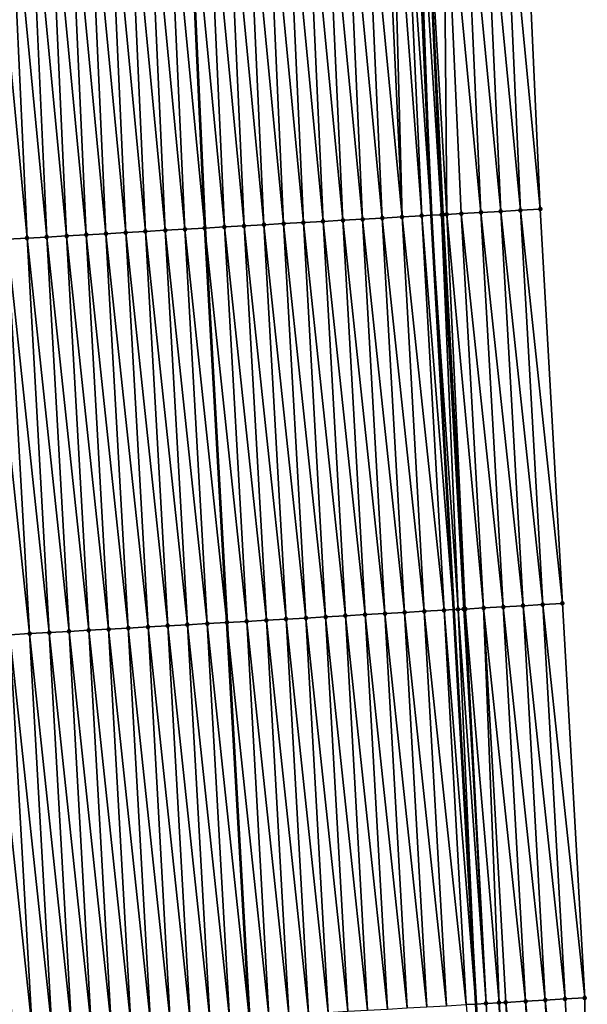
# Model space of a CAD drawing. Header units: feet. Extents: x 2007189 to 2022806, y 818621 to 837694.
# Tile 290 of 656: x 2011386 to 2011415, y 827948 to 827998. Entities that reach past the tile are written whole.
import ezdxf

# ---------------------------------------------------------------- set-up
doc = ezdxf.new("R2010")
doc.units = ezdxf.units.FT
doc.header["$MEASUREMENT"] = 0
for name, color, linetype, lineweight in [('EP_Travel Lane', 172, 'Continuous', 53), ('Road Shots', 141, 'Continuous', 100), ('Road X-Section', 40, 'Continuous', 13), ('STRIPING', 60, 'Continuous', 53)]:
    doc.layers.add(name, color=color, linetype=linetype, lineweight=lineweight)
doc.layers.add('I-77-MM17-21_SB-Surface-Border', color=7, linetype='Continuous')
doc.layers.add('I-77-MM17-21_SB-Surface-TIN', color=7, linetype='Continuous')

msp = doc.modelspace()

# ---------------------------------------------------------------- linework, layer by layer
at = {"layer": 'EP_Travel Lane'}
msp.add_polyline3d([(2011397.939057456, 828367.4224631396, 312.9877514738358), (2011398.175394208, 828347.4240335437, 312.9041139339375), (2011398.411730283, 828327.4256611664, 312.8067735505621), (2011398.64806757, 828307.4271862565, 312.7340147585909), (2011398.884402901, 828287.4288768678, 312.6215732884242), (2011399.120739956, 828267.4304215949, 312.5441065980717), (2011399.357075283, 828247.4321125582, 312.43159576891), (2011399.593409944, 828227.433859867, 312.3055614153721), (2011400.053553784, 828207.5798841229, 312.2280659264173), (2011400.492000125, 828187.5848934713, 312.1354620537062), (2011400.948185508, 828167.6201417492, 312.0286811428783), (2011401.429840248, 828147.6261371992, 311.9341730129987), (2011401.911495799, 828127.6320989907, 311.8506816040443), (2011402.393150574, 828107.6380929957, 311.756650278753), (2011402.87480602, 828087.6440591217, 311.6717712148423), (2011403.412898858, 828067.9120743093, 311.6149841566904), (2011404.246548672, 828047.9296452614, 311.5227583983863), (2011405.080201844, 828027.9471356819, 311.4490256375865), (2011405.913852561, 828007.9646849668, 311.3617676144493), (2011406.789648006, 827988.1625273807, 311.2636505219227), (2011407.916409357, 827968.1946914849, 311.1373132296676), (2011409.04316171, 827948.2270150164, 310.9846433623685), (2011410.169918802, 827928.2592545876, 310.8458249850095)], dxfattribs=at)
at = {"layer": 'I-77-MM17-21_SB-Surface-Border', "color": 3, "linetype": 'Continuous', "lineweight": -3}
msp.add_polyline3d([(2011402.513229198, 828367.4756775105, 312.8696366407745), (2011402.743730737, 828347.4771696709, 312.788627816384), (2011403.974164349, 828327.490318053, 312.6762204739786), (2011404.204665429, 828307.4918499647, 312.5857016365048), (2011404.435165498, 828287.4934697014, 312.4741273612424), (2011404.665666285, 828267.4950271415, 312.3774882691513), (2011404.896166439, 828247.496639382, 312.2677323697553), (2011405.126665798, 828227.4983207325, 312.1413866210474), (2011405.450411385, 828207.6988353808, 312.0565631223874), (2011405.888857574, 828187.7038517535, 311.9619833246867), (2011405.345452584, 828167.7266515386, 311.8931064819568), (2011405.827869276, 828147.7328170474, 311.7486215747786), (2011406.310288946, 828127.738859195, 311.6447087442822), (2011407.792415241, 828107.7691226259, 311.5079201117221), (2011408.27483663, 828087.7750935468, 311.4275517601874), (2011408.811698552, 828068.1466398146, 311.3605595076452), (2011409.675719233, 828048.1654971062, 311.2745020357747), (2011410.539740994, 828028.1843294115, 311.1942142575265), (2011411.403761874, 828008.2031820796, 311.109216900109), (2011412.300738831, 827988.4750477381, 311.0108467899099), (2011413.427498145, 827968.5072488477, 310.8784043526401), (2011414.554255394, 827948.5394865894, 310.739899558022), (2011414.682612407, 827928.5151821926, 310.6348877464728)], dxfattribs=at)
at = {"layer": 'I-77-MM17-21_SB-Surface-TIN', "color": 128, "linetype": 'Continuous', "lineweight": -3}
for points in [[(2011404.313558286, 827988.0223326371, 311.3413226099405), (2011403.411295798, 828007.8560678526, 311.4537778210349), (2011402.412235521, 828007.8127252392, 311.4861480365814)], [(2011405.311958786, 827988.0788700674, 311.3085916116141), (2011404.410356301, 828007.8994052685, 311.4225993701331), (2011403.411295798, 828007.8560678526, 311.4537778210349)], [(2011404.313558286, 827988.0223326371, 311.3413226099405), (2011405.311958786, 827988.0788700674, 311.3085916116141), (2011403.411295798, 828007.8560678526, 311.4537778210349)], [(2011405.311958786, 827988.0788700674, 311.3085916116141), (2011404.794866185, 828007.9160878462, 311.4098575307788), (2011404.410356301, 828007.8994052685, 311.4225993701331)], [(2011406.310356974, 827988.1354484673, 311.2690962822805), (2011405.409414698, 828007.9427913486, 311.3802625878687), (2011404.794866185, 828007.9160878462, 311.4098575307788)], [(2011405.311958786, 827988.0788700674, 311.3085916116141), (2011406.310356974, 827988.1354484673, 311.2690962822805), (2011404.794866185, 828007.9160878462, 311.4098575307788)], [(2011405.409414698, 828007.9427913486, 311.3802625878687), (2011406.789648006, 827988.1625273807, 311.2636505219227), (2011405.913852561, 828007.9646849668, 311.3617676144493)], [(2011406.310356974, 827988.1354484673, 311.2690962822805), (2011406.789648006, 827988.1625273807, 311.2636505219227), (2011405.409414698, 828007.9427913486, 311.3802625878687)], [(2011406.057485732, 828007.9709189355, 311.3565013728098), (2011405.913852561, 828007.9646849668, 311.3617676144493), (2011406.789648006, 827988.1625273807, 311.2636505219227)], [(2011407.308764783, 827988.1918563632, 311.257752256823), (2011406.408474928, 828007.9861350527, 311.34764226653), (2011406.057485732, 828007.9709189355, 311.3565013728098)], [(2011407.308764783, 827988.1918563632, 311.257752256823), (2011406.057485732, 828007.9709189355, 311.3565013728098), (2011406.789648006, 827988.1625273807, 311.2636505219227)], [(2011407.576508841, 827988.2069986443, 311.2521891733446), (2011407.407532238, 828008.0295462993, 311.2995350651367), (2011406.408474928, 828007.9861350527, 311.34764226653)], [(2011407.308764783, 827988.1918563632, 311.257752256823), (2011407.385385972, 827988.1961843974, 311.2570295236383), (2011406.408474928, 828007.9861350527, 311.34764226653)], [(2011407.385385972, 827988.1961843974, 311.2570295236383), (2011407.576508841, 827988.2069986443, 311.2521891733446), (2011406.408474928, 828007.9861350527, 311.34764226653)], [(2011409.305556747, 827988.3050913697, 311.1658491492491), (2011408.406591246, 828008.072918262, 311.2604352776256), (2011407.407532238, 828008.0295462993, 311.2995350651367)], [(2011407.576508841, 827988.2069986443, 311.2521891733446), (2011408.307159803, 827988.2484909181, 311.2089853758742), (2011407.407532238, 828008.0295462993, 311.2995350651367)], [(2011408.307159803, 827988.2484909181, 311.2089853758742), (2011409.305556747, 827988.3050913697, 311.1658491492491), (2011407.407532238, 828008.0295462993, 311.2995350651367)], [(2011410.303950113, 827988.3617552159, 311.1122460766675), (2011409.405647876, 828008.1163452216, 311.208725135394), (2011408.406591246, 828008.072918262, 311.2604352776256)], [(2011409.305556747, 827988.3050913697, 311.1658491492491), (2011410.303950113, 827988.3617552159, 311.1122460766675), (2011408.406591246, 828008.072918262, 311.2604352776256)], [(2011411.302344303, 827988.4184044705, 311.0610521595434), (2011410.404704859, 828008.1597640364, 311.1588825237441), (2011409.405647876, 828008.1163452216, 311.208725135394)], [(2011410.303950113, 827988.3617552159, 311.1122460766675), (2011411.302344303, 827988.4184044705, 311.0610521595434), (2011409.405647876, 828008.1163452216, 311.208725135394)], [(2011412.300738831, 827988.4750477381, 311.0108467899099), (2011411.403761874, 828008.2031820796, 311.109216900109), (2011410.404704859, 828008.1597640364, 311.1588825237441)], [(2011411.302344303, 827988.4184044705, 311.0610521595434), (2011412.300738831, 827988.4750477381, 311.0108467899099), (2011410.404704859, 828008.1597640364, 311.1588825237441)], [(2011393.331148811, 827987.4004913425, 311.68973364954), (2011392.42163367, 828007.3792777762, 311.8147405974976), (2011391.422573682, 828007.3359284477, 311.848650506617)], [(2011394.32955026, 827987.4570119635, 311.659777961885), (2011393.420695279, 828007.4225895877, 311.7894329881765), (2011392.42163367, 828007.3792777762, 311.8147405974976)], [(2011393.331148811, 827987.4004913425, 311.68973364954), (2011394.32955026, 827987.4570119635, 311.659777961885), (2011392.42163367, 828007.3792777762, 311.8147405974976)], [(2011393.420695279, 828007.4225895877, 311.7894329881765), (2011395.327946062, 827987.5135135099, 311.6329092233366), (2011394.419749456, 828007.4659103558, 311.7620020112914)], [(2011394.32955026, 827987.4570119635, 311.659777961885), (2011395.327946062, 827987.5135135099, 311.6329092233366), (2011393.420695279, 828007.4225895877, 311.7894329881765)], [(2011396.326355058, 827987.5700195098, 311.6054300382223), (2011395.41881629, 828007.5092642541, 311.72711401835), (2011394.419749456, 828007.4659103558, 311.7620020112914)], [(2011396.326355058, 827987.5700195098, 311.6054300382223), (2011394.419749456, 828007.4659103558, 311.7620020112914), (2011395.327946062, 827987.5135135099, 311.6329092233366)], [(2011397.324754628, 827987.6265734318, 311.5699761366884), (2011396.417875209, 828007.5526382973, 311.6875372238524), (2011395.41881629, 828007.5092642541, 311.72711401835)], [(2011396.326355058, 827987.5700195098, 311.6054300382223), (2011397.324754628, 827987.6265734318, 311.5699761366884), (2011395.41881629, 828007.5092642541, 311.72711401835)], [(2011398.323155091, 827987.6831115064, 311.5371387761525), (2011397.416934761, 828007.5959976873, 311.651320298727), (2011396.417875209, 828007.5526382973, 311.6875372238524)], [(2011397.324754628, 827987.6265734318, 311.5699761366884), (2011398.323155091, 827987.6831115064, 311.5371387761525), (2011396.417875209, 828007.5526382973, 311.6875372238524)], [(2011399.321556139, 827987.7396392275, 311.5060108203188), (2011398.415995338, 828007.6393333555, 311.6205425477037), (2011397.416934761, 828007.5959976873, 311.651320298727)], [(2011398.323155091, 827987.6831115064, 311.5371387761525), (2011399.321556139, 827987.7396392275, 311.5060108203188), (2011397.416934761, 828007.5959976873, 311.651320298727)], [(2011400.31995759, 827987.7961598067, 311.4760620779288), (2011399.415055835, 828007.6826708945, 311.5893358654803), (2011398.415995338, 828007.6393333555, 311.6205425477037)], [(2011399.321556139, 827987.7396392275, 311.5060108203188), (2011400.31995759, 827987.7961598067, 311.4760620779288), (2011398.415995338, 828007.6393333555, 311.6205425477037)], [(2011401.318357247, 827987.8527121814, 311.4408636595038), (2011400.414115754, 828007.7260218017, 311.5550639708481), (2011399.415055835, 828007.6826708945, 311.5893358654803)], [(2011400.31995759, 827987.7961598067, 311.4760620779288), (2011401.318357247, 827987.8527121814, 311.4408636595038), (2011399.415055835, 828007.6826708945, 311.5893358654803)], [(2011402.316758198, 827987.9092416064, 311.4094544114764), (2011401.413176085, 828007.7693631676, 311.5229798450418), (2011400.414115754, 828007.7260218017, 311.5550639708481)], [(2011401.318357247, 827987.8527121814, 311.4408636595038), (2011402.316758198, 827987.9092416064, 311.4094544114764), (2011400.414115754, 828007.7260218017, 311.5550639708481)], [(2011403.31515853, 827987.965782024, 311.3762301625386), (2011402.412235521, 828007.8127252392, 311.4861480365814), (2011401.413176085, 828007.7693631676, 311.5229798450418)], [(2011402.316758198, 827987.9092416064, 311.4094544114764), (2011403.31515853, 827987.965782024, 311.3762301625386), (2011401.413176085, 828007.7693631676, 311.5229798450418)], [(2011403.31515853, 827987.965782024, 311.3762301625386), (2011404.313558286, 827988.0223326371, 311.3413226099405), (2011402.412235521, 828007.8127252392, 311.4861480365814)], [(2011386.342353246, 827987.0045887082, 311.9420682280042), (2011385.42821554, 828007.0757913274, 312.0615452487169), (2011384.429156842, 828007.0324121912, 312.1022898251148)], [(2011385.34395544, 827986.9480035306, 311.9826825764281), (2011386.342353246, 827987.0045887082, 311.9420682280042), (2011384.429156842, 828007.0324121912, 312.1022898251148)], [(2011387.340752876, 827987.0611415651, 311.9067902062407), (2011386.427275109, 828007.1191503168, 312.0254201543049), (2011385.42821554, 828007.0757913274, 312.0615452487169)], [(2011386.342353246, 827987.0045887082, 311.9420682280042), (2011387.340752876, 827987.0611415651, 311.9067902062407), (2011385.42821554, 828007.0757913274, 312.0615452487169)], [(2011388.339153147, 827987.1176830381, 311.8733917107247), (2011387.426335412, 828007.1624923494, 311.9931831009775), (2011386.427275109, 828007.1191503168, 312.0254201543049)], [(2011387.340752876, 827987.0611415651, 311.9067902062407), (2011388.339153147, 827987.1176830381, 311.8733917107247), (2011386.427275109, 828007.1191503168, 312.0254201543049)], [(2011389.33755209, 827987.1742480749, 311.8361027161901), (2011388.425395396, 828007.205841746, 311.9592575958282), (2011387.426335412, 828007.1624923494, 311.9931831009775)], [(2011388.339153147, 827987.1176830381, 311.8733917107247), (2011389.33755209, 827987.1742480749, 311.8361027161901), (2011387.426335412, 828007.1624923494, 311.9931831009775)], [(2011390.335950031, 827987.2308308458, 311.7958857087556), (2011389.424453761, 828007.2492285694, 311.9167503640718), (2011388.425395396, 828007.205841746, 311.9592575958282)], [(2011389.33755209, 827987.1742480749, 311.8361027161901), (2011390.335950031, 827987.2308308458, 311.7958857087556), (2011388.425395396, 828007.205841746, 311.9592575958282)], [(2011391.334348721, 827987.2874003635, 311.7578568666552), (2011390.423513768, 828007.29257745, 311.8829431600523), (2011389.424453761, 828007.2492285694, 311.9167503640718)], [(2011390.335950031, 827987.2308308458, 311.7958857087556), (2011391.334348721, 827987.2874003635, 311.7578568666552), (2011389.424453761, 828007.2492285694, 311.9167503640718)], [(2011392.332748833, 827987.343944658, 311.7239925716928), (2011391.422573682, 828007.3359284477, 311.848650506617), (2011390.423513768, 828007.29257745, 311.8829431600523)], [(2011391.334348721, 827987.2874003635, 311.7578568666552), (2011392.332748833, 827987.343944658, 311.7239925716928), (2011390.423513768, 828007.29257745, 311.8829431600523)], [(2011392.332748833, 827987.343944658, 311.7239925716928), (2011393.331148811, 827987.4004913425, 311.68973364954), (2011391.422573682, 828007.3359284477, 311.848650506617)], [(2011412.429103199, 827968.4506130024, 310.9273835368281), (2011411.302344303, 827988.4184044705, 311.0610521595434), (2011410.303950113, 827988.3617552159, 311.1122460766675)], [(2011413.427498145, 827968.5072488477, 310.8784043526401), (2011412.300738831, 827988.4750477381, 311.0108467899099), (2011411.302344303, 827988.4184044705, 311.0610521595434)], [(2011412.429103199, 827968.4506130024, 310.9273835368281), (2011413.427498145, 827968.5072488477, 310.8784043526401), (2011411.302344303, 827988.4184044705, 311.0610521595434)], [(2011403.443520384, 827967.9413918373, 311.2854046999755), (2011402.316758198, 827987.9092416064, 311.4094544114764), (2011401.318357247, 827987.8527121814, 311.4408636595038)], [(2011404.441921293, 827967.9979220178, 311.2538714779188), (2011403.31515853, 827987.965782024, 311.3762301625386), (2011402.316758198, 827987.9092416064, 311.4094544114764)], [(2011403.443520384, 827967.9413918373, 311.2854046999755), (2011404.441921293, 827967.9979220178, 311.2538714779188), (2011402.316758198, 827987.9092416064, 311.4094544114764)], [(2011405.440321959, 827968.0544565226, 311.2216242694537), (2011404.313558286, 827988.0223326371, 311.3413226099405), (2011403.31515853, 827987.965782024, 311.3762301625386)], [(2011404.441921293, 827967.9979220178, 311.2538714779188), (2011405.440321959, 827968.0544565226, 311.2216242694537), (2011403.31515853, 827987.965782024, 311.3762301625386)], [(2011406.438722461, 827968.1109938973, 311.188903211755), (2011405.311958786, 827988.0788700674, 311.3085916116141), (2011404.313558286, 827988.0223326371, 311.3413226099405)], [(2011405.440321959, 827968.0544565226, 311.2216242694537), (2011406.438722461, 827968.1109938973, 311.188903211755), (2011404.313558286, 827988.0223326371, 311.3413226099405)], [(2011407.437120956, 827968.1675668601, 311.1503063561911), (2011406.310356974, 827988.1354484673, 311.2690962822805), (2011405.311958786, 827988.0788700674, 311.3085916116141)], [(2011406.438722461, 827968.1109938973, 311.188903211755), (2011407.437120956, 827968.1675668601, 311.1503063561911), (2011405.311958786, 827988.0788700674, 311.3085916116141)], [(2011406.310356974, 827988.1354484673, 311.2690962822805), (2011407.916409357, 827968.1946914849, 311.1373132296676), (2011406.789648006, 827988.1625273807, 311.2636505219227)], [(2011407.437120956, 827968.1675668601, 311.1503063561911), (2011407.916409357, 827968.1946914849, 311.1373132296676), (2011406.310356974, 827988.1354484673, 311.2690962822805)], [(2011408.147072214, 827968.2077455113, 311.1310601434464), (2011407.308764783, 827988.1918563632, 311.257752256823), (2011406.789648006, 827988.1625273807, 311.2636505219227)], [(2011408.147072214, 827968.2077455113, 311.1310601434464), (2011406.789648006, 827988.1625273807, 311.2636505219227), (2011407.916409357, 827968.1946914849, 311.1373132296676)], [(2011408.5074478, 827968.2281431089, 311.1208513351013), (2011407.385385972, 827988.1961843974, 311.2570295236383), (2011407.308764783, 827988.1918563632, 311.257752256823)], [(2011408.147072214, 827968.2077455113, 311.1310601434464), (2011408.435523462, 827968.2240687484, 311.1234443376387), (2011407.308764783, 827988.1918563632, 311.257752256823)], [(2011408.435523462, 827968.2240687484, 311.1234443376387), (2011408.5074478, 827968.2281431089, 311.1208513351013), (2011407.308764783, 827988.1918563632, 311.257752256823)], [(2011408.5074478, 827968.2281431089, 311.1208513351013), (2011407.576508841, 827988.2069986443, 311.2521891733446), (2011407.385385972, 827988.1961843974, 311.2570295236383)], [(2011409.433916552, 827968.2807374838, 311.0690348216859), (2011408.307159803, 827988.2484909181, 311.2089853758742), (2011407.576508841, 827988.2069986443, 311.2521891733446)], [(2011408.5074478, 827968.2281431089, 311.1208513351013), (2011409.433916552, 827968.2807374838, 311.0690348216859), (2011407.576508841, 827988.2069986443, 311.2521891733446)], [(2011410.432312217, 827968.3373605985, 311.0221575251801), (2011409.305556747, 827988.3050913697, 311.1658491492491), (2011408.307159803, 827988.2484909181, 311.2089853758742)], [(2011409.433916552, 827968.2807374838, 311.0690348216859), (2011410.432312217, 827968.3373605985, 311.0221575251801), (2011408.307159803, 827988.2484909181, 311.2089853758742)], [(2011411.430707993, 827968.3939817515, 310.9756041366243), (2011410.303950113, 827988.3617552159, 311.1122460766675), (2011409.305556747, 827988.3050913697, 311.1658491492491)], [(2011410.432312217, 827968.3373605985, 311.0221575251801), (2011411.430707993, 827968.3939817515, 310.9756041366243), (2011409.305556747, 827988.3050913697, 311.1658491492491)], [(2011411.430707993, 827968.3939817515, 310.9756041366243), (2011412.429103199, 827968.4506130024, 310.9273835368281), (2011410.303950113, 827988.3617552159, 311.1122460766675)], [(2011395.456312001, 827967.4891700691, 311.5344219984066), (2011394.32955026, 827987.4570119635, 311.659777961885), (2011393.331148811, 827987.4004913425, 311.68973364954)], [(2011394.32955026, 827987.4570119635, 311.659777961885), (2011396.45470758, 827967.5456746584, 311.5070511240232), (2011395.327946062, 827987.5135135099, 311.6329092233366)], [(2011395.456312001, 827967.4891700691, 311.5344219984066), (2011396.45470758, 827967.5456746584, 311.5070511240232), (2011394.32955026, 827987.4570119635, 311.659777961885)], [(2011397.453115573, 827967.6021993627, 311.4764849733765), (2011396.326355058, 827987.5700195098, 311.6054300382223), (2011395.327946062, 827987.5135135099, 311.6329092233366)], [(2011397.453115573, 827967.6021993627, 311.4764849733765), (2011395.327946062, 827987.5135135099, 311.6329092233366), (2011396.45470758, 827967.5456746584, 311.5070511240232)], [(2011398.451515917, 827967.6587395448, 311.443300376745), (2011397.324754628, 827987.6265734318, 311.5699761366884), (2011396.326355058, 827987.5700195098, 311.6054300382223)], [(2011397.453115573, 827967.6021993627, 311.4764849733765), (2011398.451515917, 827967.6587395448, 311.443300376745), (2011396.326355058, 827987.5700195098, 311.6054300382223)], [(2011399.449914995, 827967.7153021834, 311.4064081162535), (2011398.323155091, 827987.6831115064, 311.5371387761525), (2011397.324754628, 827987.6265734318, 311.5699761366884)], [(2011398.451515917, 827967.6587395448, 311.443300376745), (2011399.449914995, 827967.7153021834, 311.4064081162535), (2011397.324754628, 827987.6265734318, 311.5699761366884)], [(2011400.448315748, 827967.7718351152, 311.3744206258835), (2011399.321556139, 827987.7396392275, 311.5060108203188), (2011398.323155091, 827987.6831115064, 311.5371387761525)], [(2011399.449914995, 827967.7153021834, 311.4064081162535), (2011400.448315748, 827967.7718351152, 311.3744206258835), (2011398.323155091, 827987.6831115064, 311.5371387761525)], [(2011401.446718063, 827967.8283403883, 311.346999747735), (2011400.31995759, 827987.7961598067, 311.4760620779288), (2011399.321556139, 827987.7396392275, 311.5060108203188)], [(2011400.448315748, 827967.7718351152, 311.3744206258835), (2011401.446718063, 827967.8283403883, 311.346999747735), (2011399.321556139, 827987.7396392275, 311.5060108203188)], [(2011402.445118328, 827967.8848819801, 311.3135824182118), (2011401.318357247, 827987.8527121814, 311.4408636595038), (2011400.31995759, 827987.7961598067, 311.4760620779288)], [(2011401.446718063, 827967.8283403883, 311.346999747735), (2011402.445118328, 827967.8848819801, 311.3135824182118), (2011400.31995759, 827987.7961598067, 311.4760620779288)], [(2011402.445118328, 827967.8848819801, 311.3135824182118), (2011403.443520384, 827967.9413918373, 311.2854046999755), (2011401.318357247, 827987.8527121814, 311.4408636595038)], [(2011386.470712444, 827966.9802455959, 311.8434574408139), (2011385.34395544, 827986.9480035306, 311.9826825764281), (2011384.345554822, 827986.8914681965, 312.0150674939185)], [(2011387.469109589, 827967.0368424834, 311.8009104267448), (2011386.342353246, 827987.0045887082, 311.9420682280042), (2011385.34395544, 827986.9480035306, 311.9826825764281)], [(2011386.470712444, 827966.9802455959, 311.8434574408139), (2011387.469109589, 827967.0368424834, 311.8009104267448), (2011385.34395544, 827986.9480035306, 311.9826825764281)], [(2011388.467509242, 827967.0933949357, 311.7656999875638), (2011387.340752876, 827987.0611415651, 311.9067902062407), (2011386.342353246, 827987.0045887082, 311.9420682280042)], [(2011387.469109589, 827967.0368424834, 311.8009104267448), (2011388.467509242, 827967.0933949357, 311.7656999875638), (2011386.342353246, 827987.0045887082, 311.9420682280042)], [(2011389.465910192, 827967.1499243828, 311.7342878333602), (2011388.339153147, 827987.1176830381, 311.8733917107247), (2011387.340752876, 827987.0611415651, 311.9067902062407)], [(2011388.467509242, 827967.0933949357, 311.7656999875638), (2011389.465910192, 827967.1499243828, 311.7342878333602), (2011387.340752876, 827987.0611415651, 311.9067902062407)], [(2011390.464310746, 827967.2064608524, 311.7017162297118), (2011389.33755209, 827987.1742480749, 311.8361027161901), (2011388.339153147, 827987.1176830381, 311.8733917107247)], [(2011389.465910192, 827967.1499243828, 311.7342878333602), (2011390.464310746, 827967.2064608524, 311.7017162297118), (2011388.339153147, 827987.1176830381, 311.8733917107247)], [(2011391.462709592, 827967.2630275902, 311.6641471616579), (2011390.335950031, 827987.2308308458, 311.7958857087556), (2011389.33755209, 827987.1742480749, 311.8361027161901)], [(2011390.464310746, 827967.2064608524, 311.7017162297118), (2011391.462709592, 827967.2630275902, 311.6641471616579), (2011389.33755209, 827987.1742480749, 311.8361027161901)], [(2011392.461109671, 827967.319572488, 311.6301840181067), (2011391.334348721, 827987.2874003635, 311.7578568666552), (2011390.335950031, 827987.2308308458, 311.7958857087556)], [(2011391.462709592, 827967.2630275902, 311.6641471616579), (2011392.461109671, 827967.319572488, 311.6301840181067), (2011390.335950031, 827987.2308308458, 311.7958857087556)], [(2011393.459510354, 827967.3761066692, 311.5979902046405), (2011392.332748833, 827987.343944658, 311.7239925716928), (2011391.334348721, 827987.2874003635, 311.7578568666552)], [(2011392.461109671, 827967.319572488, 311.6301840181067), (2011393.459510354, 827967.3761066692, 311.5979902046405), (2011391.334348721, 827987.2874003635, 311.7578568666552)], [(2011394.457910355, 827967.4326529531, 311.5637982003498), (2011393.331148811, 827987.4004913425, 311.68973364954), (2011392.332748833, 827987.343944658, 311.7239925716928)], [(2011393.459510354, 827967.3761066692, 311.5979902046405), (2011394.457910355, 827967.4326529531, 311.5637982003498), (2011392.332748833, 827987.343944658, 311.7239925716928)], [(2011394.457910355, 827967.4326529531, 311.5637982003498), (2011395.456312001, 827967.4891700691, 311.5344219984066), (2011393.331148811, 827987.4004913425, 311.68973364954)], [(2011385.472313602, 827966.9236787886, 311.881038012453), (2011386.470712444, 827966.9802455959, 311.8434574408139), (2011384.345554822, 827986.8914681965, 312.0150674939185)], [(2011414.554255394, 827948.5394865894, 310.739899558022), (2011413.427498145, 827968.5072488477, 310.8784043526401), (2011412.429103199, 827968.4506130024, 310.9273835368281)], [(2011405.568674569, 827948.0302301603, 311.1037428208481), (2011404.441921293, 827967.9979220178, 311.2538714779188), (2011403.443520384, 827967.9413918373, 311.2854046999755)], [(2011406.567075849, 827948.0867537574, 311.0732965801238), (2011405.440321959, 827968.0544565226, 311.2216242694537), (2011404.441921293, 827967.9979220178, 311.2538714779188)], [(2011405.568674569, 827948.0302301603, 311.1037428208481), (2011406.567075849, 827948.0867537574, 311.0732965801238), (2011404.441921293, 827967.9979220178, 311.2538714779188)], [(2011407.565475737, 827948.1433020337, 311.038775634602), (2011406.438722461, 827968.1109938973, 311.188903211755), (2011405.440321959, 827968.0544565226, 311.2216242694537)], [(2011406.567075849, 827948.0867537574, 311.0732965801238), (2011407.565475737, 827948.1433020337, 311.038775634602), (2011405.440321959, 827968.0544565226, 311.2216242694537)], [(2011408.563873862, 827948.1998815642, 310.9990944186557), (2011407.437120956, 827968.1675668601, 311.1503063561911), (2011406.438722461, 827968.1109938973, 311.188903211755)], [(2011407.565475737, 827948.1433020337, 311.038775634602), (2011408.563873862, 827948.1998815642, 310.9990944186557), (2011406.438722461, 827968.1109938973, 311.188903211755)], [(2011407.437120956, 827968.1675668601, 311.1503063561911), (2011409.04316171, 827948.2270150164, 310.9846433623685), (2011407.916409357, 827968.1946914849, 311.1373132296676)], [(2011408.563873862, 827948.1998815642, 310.9990944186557), (2011409.04316171, 827948.2270150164, 310.9846433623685), (2011407.437120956, 827968.1675668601, 311.1503063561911)], [(2011408.147072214, 827968.2077455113, 311.1310601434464), (2011407.916409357, 827968.1946914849, 311.1373132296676), (2011409.04316171, 827948.2270150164, 310.9846433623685)], [(2011409.56227526, 827948.2564030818, 310.9689915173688), (2011408.435523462, 827968.2240687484, 311.1234443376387), (2011408.147072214, 827968.2077455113, 311.1310601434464)], [(2011409.56227526, 827948.2564030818, 310.9689915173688), (2011408.147072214, 827968.2077455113, 311.1310601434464), (2011409.04316171, 827948.2270150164, 310.9846433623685)], [(2011409.56227526, 827948.2564030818, 310.9689915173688), (2011408.5074478, 827968.2281431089, 311.1208513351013), (2011408.435523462, 827968.2240687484, 311.1234443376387)], [(2011410.219690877, 827948.2936361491, 310.9466280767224), (2011409.433916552, 827968.2807374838, 311.0690348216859), (2011408.5074478, 827968.2281431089, 311.1208513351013)], [(2011409.56227526, 827948.2564030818, 310.9689915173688), (2011410.219690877, 827948.2936361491, 310.9466280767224), (2011408.5074478, 827968.2281431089, 311.1208513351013)], [(2011411.559071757, 827948.3695577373, 310.8903564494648), (2011410.432312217, 827968.3373605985, 311.0221575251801), (2011409.433916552, 827968.2807374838, 311.0690348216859)], [(2011410.219690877, 827948.2936361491, 310.9466280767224), (2011410.560675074, 827948.3129526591, 310.9342557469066), (2011409.433916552, 827968.2807374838, 311.0690348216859)], [(2011410.560675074, 827948.3129526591, 310.9342557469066), (2011411.559071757, 827948.3695577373, 310.8903564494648), (2011409.433916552, 827968.2807374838, 311.0690348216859)], [(2011412.557465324, 827948.4262180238, 310.8373419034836), (2011411.430707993, 827968.3939817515, 310.9756041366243), (2011410.432312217, 827968.3373605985, 311.0221575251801)], [(2011411.559071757, 827948.3695577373, 310.8903564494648), (2011412.557465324, 827948.4262180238, 310.8373419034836), (2011410.432312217, 827968.3373605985, 311.0221575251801)], [(2011413.555860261, 827948.4828540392, 310.788334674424), (2011412.429103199, 827968.4506130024, 310.9273835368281), (2011411.430707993, 827968.3939817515, 310.9756041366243)], [(2011412.557465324, 827948.4262180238, 310.8373419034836), (2011413.555860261, 827948.4828540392, 310.788334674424), (2011411.430707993, 827968.3939817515, 310.9756041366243)], [(2011413.555860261, 827948.4828540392, 310.788334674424), (2011414.554255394, 827948.5394865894, 310.739899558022), (2011412.429103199, 827968.4506130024, 310.9273835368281)], [(2011396.583069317, 827947.5214066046, 311.3961159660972), (2011395.456312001, 827967.4891700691, 311.5344219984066), (2011394.457910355, 827967.4326529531, 311.5637982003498)], [(2011395.456312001, 827967.4891700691, 311.5344219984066), (2011397.581464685, 827947.5779139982, 311.3682815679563), (2011396.45470758, 827967.5456746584, 311.5070511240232)], [(2011396.583069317, 827947.5214066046, 311.3961159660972), (2011397.581464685, 827947.5779139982, 311.3682815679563), (2011395.456312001, 827967.4891700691, 311.5344219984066)], [(2011398.579872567, 827947.6344416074, 311.3372363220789), (2011397.453115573, 827967.6021993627, 311.4764849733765), (2011396.45470758, 827967.5456746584, 311.5070511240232)], [(2011398.579872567, 827947.6344416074, 311.3372363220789), (2011396.45470758, 827967.5456746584, 311.5070511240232), (2011397.581464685, 827947.5779139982, 311.3682815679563)], [(2011399.578272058, 827947.6909969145, 311.301554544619), (2011398.451515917, 827967.6587395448, 311.443300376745), (2011397.453115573, 827967.6021993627, 311.4764849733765)], [(2011398.579872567, 827947.6344416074, 311.3372363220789), (2011399.578272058, 827947.6909969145, 311.301554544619), (2011397.453115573, 827967.6021993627, 311.4764849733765)], [(2011400.576672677, 827947.7475322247, 311.2691743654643), (2011399.449914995, 827967.7153021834, 311.4064081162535), (2011398.451515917, 827967.6587395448, 311.443300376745)], [(2011399.578272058, 827947.6909969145, 311.301554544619), (2011400.576672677, 827947.7475322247, 311.2691743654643), (2011398.451515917, 827967.6587395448, 311.443300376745)], [(2011401.57507409, 827947.80405348, 311.2391147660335), (2011400.448315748, 827967.7718351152, 311.3744206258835), (2011399.449914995, 827967.7153021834, 311.4064081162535)], [(2011400.576672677, 827947.7475322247, 311.2691743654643), (2011401.57507409, 827947.80405348, 311.2391147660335), (2011399.449914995, 827967.7153021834, 311.4064081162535)], [(2011402.573475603, 827947.8605729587, 311.2093484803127), (2011401.446718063, 827967.8283403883, 311.346999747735), (2011400.448315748, 827967.7718351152, 311.3744206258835)], [(2011401.57507409, 827947.80405348, 311.2391147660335), (2011402.573475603, 827947.8605729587, 311.2093484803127), (2011400.448315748, 827967.7718351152, 311.3744206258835)], [(2011403.571875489, 827947.9171212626, 311.1748229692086), (2011402.445118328, 827967.8848819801, 311.3135824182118), (2011401.446718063, 827967.8283403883, 311.346999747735)], [(2011402.573475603, 827947.8605729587, 311.2093484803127), (2011403.571875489, 827947.9171212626, 311.1748229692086), (2011401.446718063, 827967.8283403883, 311.346999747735)], [(2011404.570275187, 827947.973672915, 311.1397446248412), (2011403.443520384, 827967.9413918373, 311.2854046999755), (2011402.445118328, 827967.8848819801, 311.3135824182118)], [(2011403.571875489, 827947.9171212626, 311.1748229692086), (2011404.570275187, 827947.973672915, 311.1397446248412), (2011402.445118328, 827967.8848819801, 311.3135824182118)], [(2011404.570275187, 827947.973672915, 311.1397446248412), (2011405.568674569, 827948.0302301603, 311.1037428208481), (2011403.443520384, 827967.9413918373, 311.2854046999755)], [(2011387.597472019, 827947.0124421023, 311.7117602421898), (2011386.470712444, 827966.9802455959, 311.8434574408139), (2011385.472313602, 827966.9236787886, 311.881038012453)], [(2011388.595870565, 827947.0690141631, 311.6733123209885), (2011387.469109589, 827967.0368424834, 311.8009104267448), (2011386.470712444, 827966.9802455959, 311.8434574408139)], [(2011387.597472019, 827947.0124421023, 311.7117602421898), (2011388.595870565, 827947.0690141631, 311.6733123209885), (2011386.470712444, 827966.9802455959, 311.8434574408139)], [(2011389.594269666, 827947.1255763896, 311.6364881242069), (2011388.467509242, 827967.0933949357, 311.7656999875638), (2011387.469109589, 827967.0368424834, 311.8009104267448)], [(2011388.595870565, 827947.0690141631, 311.6733123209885), (2011389.594269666, 827947.1255763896, 311.6364881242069), (2011387.469109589, 827967.0368424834, 311.8009104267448)], [(2011390.592669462, 827947.182126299, 311.6016975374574), (2011389.465910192, 827967.1499243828, 311.7342878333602), (2011388.467509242, 827967.0933949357, 311.7656999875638)], [(2011389.594269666, 827947.1255763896, 311.6364881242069), (2011390.592669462, 827947.182126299, 311.6016975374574), (2011388.467509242, 827967.0933949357, 311.7656999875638)], [(2011391.591068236, 827947.2386943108, 311.5639181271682), (2011390.464310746, 827967.2064608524, 311.7017162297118), (2011389.465910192, 827967.1499243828, 311.7342878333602)], [(2011390.592669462, 827947.182126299, 311.6016975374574), (2011391.591068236, 827947.2386943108, 311.5639181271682), (2011389.465910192, 827967.1499243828, 311.7342878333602)], [(2011392.589466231, 827947.2952761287, 311.5238592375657), (2011391.462709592, 827967.2630275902, 311.6641471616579), (2011390.464310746, 827967.2064608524, 311.7017162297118)], [(2011391.591068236, 827947.2386943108, 311.5639181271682), (2011392.589466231, 827947.2952761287, 311.5238592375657), (2011390.464310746, 827967.2064608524, 311.7017162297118)], [(2011393.587866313, 827947.3518209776, 311.489904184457), (2011392.461109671, 827967.319572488, 311.6301840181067), (2011391.462709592, 827967.2630275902, 311.6641471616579)], [(2011392.589466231, 827947.2952761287, 311.5238592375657), (2011393.587866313, 827947.3518209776, 311.489904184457), (2011391.462709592, 827967.2630275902, 311.6641471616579)], [(2011394.586266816, 827947.4083583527, 311.4571830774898), (2011393.459510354, 827967.3761066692, 311.5979902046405), (2011392.461109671, 827967.319572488, 311.6301840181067)], [(2011393.587866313, 827947.3518209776, 311.489904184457), (2011394.586266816, 827947.4083583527, 311.4571830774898), (2011392.461109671, 827967.319572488, 311.6301840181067)], [(2011395.584667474, 827947.4648929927, 311.4249135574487), (2011394.457910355, 827967.4326529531, 311.5637982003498), (2011393.459510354, 827967.3761066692, 311.5979902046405)], [(2011394.586266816, 827947.4083583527, 311.4571830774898), (2011395.584667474, 827947.4648929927, 311.4249135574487), (2011393.459510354, 827967.3761066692, 311.5979902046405)], [(2011395.584667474, 827947.4648929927, 311.4249135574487), (2011396.583069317, 827947.5214066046, 311.3961159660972), (2011394.457910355, 827967.4326529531, 311.5637982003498)], [(2011386.599071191, 827946.9559104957, 311.743528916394), (2011385.472313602, 827966.9236787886, 311.881038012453), (2011384.473911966, 827966.8671614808, 311.910445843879)], [(2011385.600669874, 827946.8993875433, 311.7738687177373), (2011386.599071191, 827946.9559104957, 311.743528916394), (2011384.473911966, 827966.8671614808, 311.910445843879)], [(2011386.599071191, 827946.9559104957, 311.743528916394), (2011387.597472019, 827947.0124421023, 311.7117602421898), (2011385.472313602, 827966.9236787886, 311.881038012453)], [(2011414.682612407, 827928.5151821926, 310.6348877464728), (2011414.554255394, 827948.5394865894, 310.739899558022), (2011413.555860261, 827948.4828540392, 310.788334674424)], [(2011408.563873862, 827948.1998815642, 310.9990944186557), (2011410.169918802, 827928.2592545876, 310.8458249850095), (2011409.04316171, 827948.2270150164, 310.9846433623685)], [(2011410.689031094, 827928.2886658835, 310.8263377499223), (2011409.56227526, 827948.2564030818, 310.9689915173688), (2011409.04316171, 827948.2270150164, 310.9846433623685)], [(2011410.689031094, 827928.2886658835, 310.8263377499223), (2011409.04316171, 827948.2270150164, 310.9846433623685), (2011410.169918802, 827928.2592545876, 310.8458249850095)], [(2011410.689031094, 827928.2886658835, 310.8263377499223), (2011410.219690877, 827948.2936361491, 310.9466280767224), (2011409.56227526, 827948.2564030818, 310.9689915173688)], [(2011411.687428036, 827928.3452663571, 310.783197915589), (2011410.560675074, 827948.3129526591, 310.9342557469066), (2011410.219690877, 827948.2936361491, 310.9466280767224)], [(2011410.689031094, 827928.2886658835, 310.8263377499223), (2011411.687428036, 827928.3452663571, 310.783197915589), (2011410.219690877, 827948.2936361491, 310.9466280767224)], [(2011412.685823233, 827928.4018977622, 310.7349510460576), (2011411.559071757, 827948.3695577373, 310.8903564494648), (2011410.560675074, 827948.3129526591, 310.9342557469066)], [(2011411.687428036, 827928.3452663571, 310.783197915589), (2011412.685823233, 827928.4018977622, 310.7349510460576), (2011410.560675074, 827948.3129526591, 310.9342557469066)], [(2011413.684218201, 827928.4585332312, 310.6860332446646), (2011412.557465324, 827948.4262180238, 310.8373419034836), (2011411.559071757, 827948.3695577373, 310.8903564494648)], [(2011412.685823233, 827928.4018977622, 310.7349510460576), (2011413.684218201, 827928.4585332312, 310.6860332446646), (2011411.559071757, 827948.3695577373, 310.8903564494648)], [(2011414.682612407, 827928.5151821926, 310.6348877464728), (2011413.555860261, 827948.4828540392, 310.788334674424), (2011412.557465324, 827948.4262180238, 310.8373419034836)], [(2011413.684218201, 827928.4585332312, 310.6860332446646), (2011414.682612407, 827928.5151821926, 310.6348877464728), (2011412.557465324, 827948.4262180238, 310.8373419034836)]]:
    msp.add_3dface(points, dxfattribs=at)
at = {"layer": 'Road Shots', "lineweight": 100}
for p in [(2011411.302344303, 827988.4184044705, 311.0610521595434), (2011412.300738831, 827988.4750477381, 311.0108467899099), (2011402.316758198, 827987.9092416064, 311.4094544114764), (2011403.31515853, 827987.965782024, 311.3762301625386), (2011404.313558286, 827988.0223326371, 311.3413226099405), (2011405.311958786, 827988.0788700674, 311.3085916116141), (2011406.310356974, 827988.1354484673, 311.2690962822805), (2011407.308764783, 827988.1918563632, 311.257752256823), (2011407.385385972, 827988.1961843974, 311.2570295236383), (2011407.576508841, 827988.2069986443, 311.2521891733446), (2011408.307159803, 827988.2484909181, 311.2089853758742), (2011409.305556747, 827988.3050913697, 311.1658491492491), (2011410.303950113, 827988.3617552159, 311.1122460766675), (2011394.32955026, 827987.4570119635, 311.659777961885), (2011395.327952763, 827987.513513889, 311.6329090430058), (2011396.326355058, 827987.5700195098, 311.6054300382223), (2011397.324754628, 827987.6265734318, 311.5699761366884), (2011398.323155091, 827987.6831115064, 311.5371387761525), (2011399.321556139, 827987.7396392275, 311.5060108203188), (2011400.31995759, 827987.7961598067, 311.4760620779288), (2011401.318357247, 827987.8527121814, 311.4408636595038), (2011386.342353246, 827987.0045887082, 311.9420682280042), (2011387.340752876, 827987.0611415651, 311.9067902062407), (2011388.339153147, 827987.1176830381, 311.8733917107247), (2011389.33755209, 827987.1742480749, 311.8361027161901), (2011390.335950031, 827987.2308308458, 311.7958857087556), (2011391.334348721, 827987.2874003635, 311.7578568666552), (2011392.332748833, 827987.343944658, 311.7239925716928), (2011393.331148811, 827987.4004913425, 311.68973364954), (2011413.427498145, 827968.5072488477, 310.8784043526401), (2011404.441921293, 827967.9979220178, 311.2538714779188), (2011405.440321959, 827968.0544565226, 311.2216242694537), (2011406.438722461, 827968.1109938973, 311.188903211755), (2011407.437120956, 827968.1675668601, 311.1503063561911), (2011408.147072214, 827968.2077455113, 311.1310601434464), (2011408.435523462, 827968.2240687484, 311.1234443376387), (2011408.5074478, 827968.2281431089, 311.1208513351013), (2011409.433916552, 827968.2807374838, 311.0690348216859), (2011410.432312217, 827968.3373605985, 311.0221575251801), (2011411.430707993, 827968.3939817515, 310.9756041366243), (2011412.429103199, 827968.4506130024, 310.9273835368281), (2011395.456312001, 827967.4891700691, 311.5344219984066), (2011396.454714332, 827967.5456750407, 311.5070509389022), (2011397.453115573, 827967.6021993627, 311.4764849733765), (2011398.451515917, 827967.6587395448, 311.443300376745), (2011399.449914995, 827967.7153021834, 311.4064081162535), (2011400.448315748, 827967.7718351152, 311.3744206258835), (2011401.446718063, 827967.8283403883, 311.346999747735), (2011402.445118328, 827967.8848819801, 311.3135824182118), (2011403.443520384, 827967.9413918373, 311.2854046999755), (2011386.470712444, 827966.9802455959, 311.8434574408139), (2011387.469109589, 827967.0368424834, 311.8009104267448), (2011388.467509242, 827967.0933949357, 311.7656999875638), (2011389.465910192, 827967.1499243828, 311.7342878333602), (2011390.464310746, 827967.2064608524, 311.7017162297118), (2011391.462709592, 827967.2630275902, 311.6641471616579), (2011392.461109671, 827967.319572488, 311.6301840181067), (2011393.459510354, 827967.3761066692, 311.5979902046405), (2011394.457910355, 827967.4326529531, 311.5637982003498), (2011414.554255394, 827948.5394865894, 310.739899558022), (2011409.56227526, 827948.2564030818, 310.9689915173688), (2011410.219690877, 827948.2936361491, 310.9466280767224), (2011410.560675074, 827948.3129526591, 310.9342557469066), (2011411.559071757, 827948.3695577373, 310.8903564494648), (2011412.557465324, 827948.4262180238, 310.8373419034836), (2011413.555860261, 827948.4828540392, 310.788334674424)]:
    msp.add_point(p, dxfattribs=at)
at = {"layer": 'Road X-Section', "extrusion": (-0.05633815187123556, 0.9983933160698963, 0.006066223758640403), "elevation": 713340.7942572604, "flags": 128}
msp.add_lwpolyline([(-2054865.746296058, -4016.347926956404), (-2054864.746296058, -4016.297720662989), (-2054863.746296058, -4016.246525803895), (-2054862.746296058, -4016.192921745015), (-2054861.746296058, -4016.149784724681), (-2054861.014467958, -4016.106580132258), (-2054860.823039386, -4016.101739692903), (-2054860.746296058, -4016.10101694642), (-2054859.746296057, -4016.089672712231), (-2054858.746296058, -4016.050176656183), (-2054857.746296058, -4016.017445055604), (-2054856.746296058, -4015.982536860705), (-2054855.746296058, -4015.949312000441), (-2054854.746296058, -4015.917902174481), (-2054853.746296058, -4015.882703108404), (-2054852.746296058, -4015.852753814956), (-2054851.746296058, -4015.821625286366), (-2054850.746296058, -4015.788787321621), (-2054849.746296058, -4015.753332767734), (-2054848.746296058, -4015.725853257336), (-2054847.746296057, -4015.698983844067), (-2054846.746296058, -4015.669027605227), (-2054845.746296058, -4015.634768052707), (-2054844.746296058, -4015.600903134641), (-2054843.746296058, -4015.562873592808), (-2054842.746296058, -4015.52265584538), (-2054841.746296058, -4015.485366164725), (-2054840.746296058, -4015.451967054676), (-2054839.746296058, -4015.416688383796), (-2054838.746296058, -4015.376073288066), (-2054837.746296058, -4015.343687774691), (-2054836.746296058, -4015.312644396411), (-2054835.746296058, -4015.267447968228), (-2054834.746296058, -4015.233668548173), (-2054833.746296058, -4015.20402234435), (-2054832.746296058, -4015.169605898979), (-2054831.746296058, -4015.135019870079), (-2054830.746296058, -4015.098845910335), (-2054829.746296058, -4015.061929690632), (-2054828.746296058, -4015.023646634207), (-2054827.746296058, -4014.985572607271), (-2054826.746296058, -4014.947864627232), (-2054825.746296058, -4014.911658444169), (-2054824.746296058, -4014.875360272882), (-2054823.746296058, -4014.839901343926), (-2054822.746296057, -4014.806436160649), (-2054821.746296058, -4014.768562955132), (-2054820.746296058, -4014.729884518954), (-2054819.746296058, -4014.696904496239), (-2054819.577229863, -4014.691580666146)], dxfattribs=at)
at = {"layer": 'Road X-Section', "extrusion": (-0.05633815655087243, 0.9983933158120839, 0.006066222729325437), "elevation": 713320.784630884, "flags": 128}
msp.add_lwpolyline([(-2054865.749639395, -4016.358252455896), (-2054864.749639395, -4016.309272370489), (-2054863.749639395, -4016.261050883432), (-2054862.749639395, -4016.214496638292), (-2054861.749639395, -4016.167618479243), (-2054860.821679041, -4016.115801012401), (-2054860.749639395, -4016.113207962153), (-2054860.46072666, -4016.105592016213), (-2054859.749639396, -4016.086345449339), (-2054858.749639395, -4016.047747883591), (-2054857.749639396, -4016.015026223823), (-2054856.749639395, -4015.982778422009), (-2054855.749639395, -4015.951244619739), (-2054854.749639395, -4015.923066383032), (-2054853.749639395, -4015.889648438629), (-2054852.749639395, -4015.862227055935), (-2054851.749639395, -4015.830238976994), (-2054850.749639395, -4015.793346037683), (-2054849.749639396, -4015.760160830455), (-2054848.749639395, -4015.729594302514), (-2054847.749639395, -4015.70222273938), (-2054846.749639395, -4015.672845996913), (-2054845.749639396, -4015.63865336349), (-2054844.749639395, -4015.606458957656), (-2054843.749639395, -4015.572495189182), (-2054842.749639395, -4015.534925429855), (-2054841.749639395, -4015.502353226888), (-2054840.749639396, -4015.470940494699), (-2054839.749639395, -4015.435729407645), (-2054838.749639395, -4015.39318161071), (-2054837.749639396, -4015.355600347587), (-2054836.749639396, -4015.326191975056), (-2054835.749639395, -4015.289676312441), (-2054834.749639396, -4015.258842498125), (-2054834.73025047, -4015.258343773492), (-2054833.749639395, -4015.231846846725), (-2054832.749639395, -4015.197688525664), (-2054831.749639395, -4015.161931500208), (-2054830.749639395, -4015.126134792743), (-2054829.749639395, -4015.085672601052), (-2054828.749639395, -4015.046825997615), (-2054827.749639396, -4015.011162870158), (-2054826.749639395, -4014.976847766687), (-2054825.749639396, -4014.942422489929), (-2054824.749639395, -4014.905443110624), (-2054824.046059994, -4014.874827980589), (-2054823.749639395, -4014.861001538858), (-2054822.749639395, -4014.816489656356), (-2054821.749639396, -4014.777945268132), (-2054820.749639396, -4014.744945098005), (-2054820.648059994, -4014.741747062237)], dxfattribs=at)
at = {"layer": 'Road X-Section', "extrusion": (-0.05633815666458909, 0.9983933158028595, 0.006066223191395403), "elevation": 713300.7843946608, "flags": 128}
msp.add_lwpolyline([(-2054865.749720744, -4016.375761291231), (-2054864.749720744, -4016.327325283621), (-2054863.749720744, -4016.278317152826), (-2054862.749720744, -4016.225301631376), (-2054861.749720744, -4016.181401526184), (-2054861.40818986, -4016.169028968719), (-2054860.749720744, -4016.146665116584), (-2054859.749720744, -4016.116561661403), (-2054858.749720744, -4016.07687971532), (-2054857.749720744, -4016.042358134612), (-2054856.749720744, -4016.011911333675), (-2054855.749720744, -4015.975908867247), (-2054854.749720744, -4015.940829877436), (-2054853.749720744, -4015.906303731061), (-2054852.749720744, -4015.876536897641), (-2054851.749720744, -4015.846476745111), (-2054850.749720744, -4015.814095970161), (-2054849.749720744, -4015.778413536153), (-2054848.749720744, -4015.747367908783), (-2054847.749720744, -4015.719532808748), (-2054846.749720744, -4015.69073468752), (-2054845.749720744, -4015.658464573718), (-2054844.749720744, -4015.625742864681), (-2054843.749720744, -4015.591787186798), (-2054842.749720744, -4015.551727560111), (-2054841.749720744, -4015.51394745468), (-2054840.749720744, -4015.479156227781), (-2054839.749720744, -4015.442331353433), (-2054838.749720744, -4015.403882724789), (-2054837.749720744, -4015.372113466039), (-2054836.749720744, -4015.341773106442), (-2054835.749720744, -4015.301475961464), (-2054834.749720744, -4015.264276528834), (-2054833.749720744, -4015.230186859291), (-2054832.749720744, -4015.194951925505), (-2054831.749720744, -4015.159618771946), (-2054830.749720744, -4015.122309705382), (-2054829.749720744, -4015.082219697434), (-2054828.749720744, -4015.042373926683), (-2054827.749720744, -4015.003711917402), (-2054826.749720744, -4014.965411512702), (-2054825.749720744, -4014.928982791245), (-2054824.749720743, -4014.893307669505), (-2054823.749720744, -4014.860394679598), (-2054822.749720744, -4014.827078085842), (-2054821.749720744, -4014.791037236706), (-2054821.11666605, -4014.767252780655)], dxfattribs=at)
at = {"layer": 'STRIPING'}
msp.add_polyline3d([(2011386.514289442, 828367.2907671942, 312.9912862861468), (2011386.744791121, 828347.292224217, 312.9187185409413), (2011386.97529358, 828327.2936136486, 312.8623575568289), (2011387.205796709, 828307.294944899, 312.8199450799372), (2011387.436297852, 828287.2964484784, 312.736218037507), (2011387.666799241, 828267.297930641, 312.6576254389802), (2011387.897300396, 828247.2994331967, 312.5741459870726), (2011388.127801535, 828227.3009371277, 312.4903345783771), (2011388.454518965, 828207.3248127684, 312.4332813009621), (2011388.892966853, 828187.3297515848, 312.3605184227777), (2011389.350129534, 828167.3395128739, 312.2883494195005), (2011389.832553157, 828147.3453911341, 312.2385449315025), (2011390.314976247, 828127.3512915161, 312.1814328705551), (2011390.79739748, 828107.3572688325, 312.0989616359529), (2011391.279820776, 828087.363160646, 312.0446813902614), (2011391.827682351, 828067.4094575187, 311.992876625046), (2011392.691704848, 828047.428272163, 311.9165975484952), (2011393.555727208, 828027.4470899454, 311.8396032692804), (2011394.419749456, 828007.4659103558, 311.7620020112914), (2011395.327946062, 827987.5135135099, 311.6329092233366), (2011396.45470758, 827967.5456746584, 311.5070511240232), (2011397.581464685, 827947.5779139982, 311.3682815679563)], dxfattribs=at)

doc.saveas('drawing.dxf')
